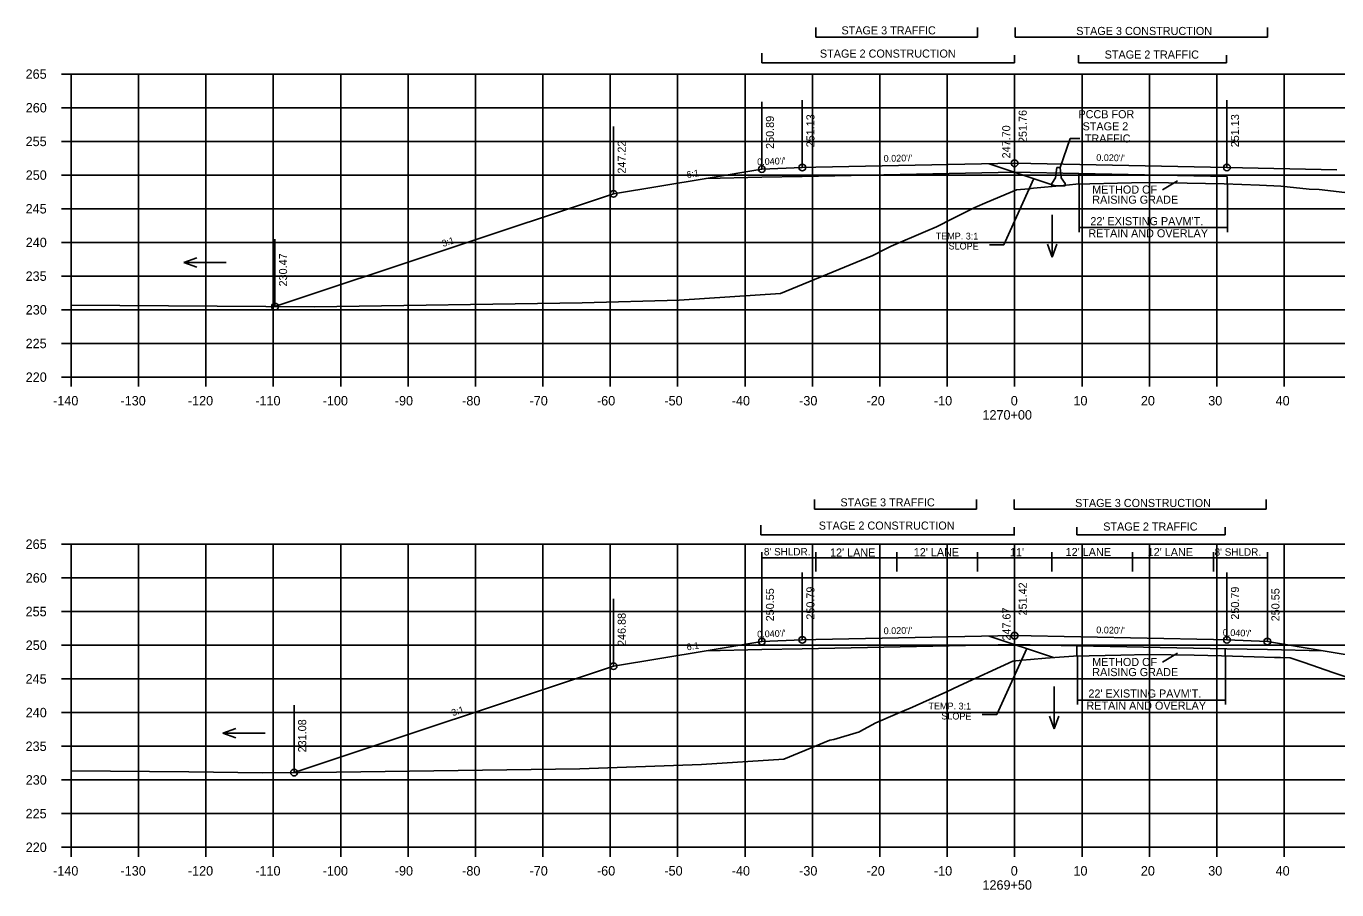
# Model space of a CAD drawing. Extents: x 1342547 to 1344156, y -1532351 to -1517216.
# Drawn here: x 1342556.2 to 1342750.7, y -1524230.6 to -1524102.4 of the extents above; entities that cross this region are included whole.
import ezdxf

# ---------------------------------------------------------------- set-up
doc = ezdxf.new("R2010")
doc.units = 0
for name, color, linetype in [('R_Alt Surface', 7, 'Continuous'), ('R_Axis', 7, 'Continuous'), ('R_Axis Annot', 7, 'Continuous'), ('R_Draft', 7, 'Continuous'), ('R_Drive', 7, 'Continuous'), ('R_Exist Surface', 7, 'Continuous'), ('R_Fin Surface', 7, 'Continuous'), ('R_Grid', 7, 'Continuous'), ('R_MOT', 7, 'Continuous'), ('R_No Plot', 7, 'Continuous'), ('R_Water', 7, 'Continuous'), ('R_Xsect Elev', 7, 'Continuous'), ('R_Xsect Slope', 7, 'Continuous')]:
    doc.layers.add(name, color=color, linetype=linetype)

msp = doc.modelspace()

# ---------------------------------------------------------------- linework, layer by layer
at = {"layer": 'R_Alt Surface'}
for p, q in [((1342712.41, -1524124.27), (1342702.87, -1524124.08)), ((1342712.12, -1524194.41), (1342702.87, -1524194.22))]:
    msp.add_line(p, q, dxfattribs=at)
for points in [[(1342665.37, -1524124.83), (1342671.37, -1524124.71), (1342702.87, -1524124.08)], [(1342734.37, -1524124.71), (1342712.42, -1524124.27)], [(1342657.09, -1524125), (1342665.37, -1524124.83)], [(1342665.37, -1524194.97), (1342671.37, -1524194.85), (1342702.87, -1524194.22)], [(1342740.37, -1524194.97), (1342734.37, -1524194.85), (1342712.12, -1524194.41)], [(1342657.09, -1524195.14), (1342665.37, -1524194.97)], [(1342740.37, -1524194.97), (1342748.64, -1524195.14)]]:
    msp.add_lwpolyline(points, dxfattribs=at)
at = {"layer": 'R_Axis'}
for p, q in [((1342561.47, -1524109.51), (1342562.87, -1524109.51)), ((1342562.87, -1524154.51), (1342562.87, -1524109.51)), ((1342561.47, -1524114.51), (1342562.87, -1524114.51)), ((1342561.47, -1524119.51), (1342562.87, -1524119.51)), ((1342561.47, -1524124.51), (1342562.87, -1524124.51)), ((1342561.47, -1524129.51), (1342562.87, -1524129.51)), ((1342561.47, -1524134.51), (1342562.87, -1524134.51)), ((1342561.47, -1524139.51), (1342562.87, -1524139.51)), ((1342561.47, -1524144.51), (1342562.87, -1524144.51)), ((1342561.47, -1524149.51), (1342562.87, -1524149.51)), ((1342561.47, -1524154.51), (1342562.87, -1524154.51)), ((1342562.87, -1524154.51), (1342842.87, -1524154.51)), ((1342562.87, -1524155.91), (1342562.87, -1524154.51)), ((1342572.87, -1524155.91), (1342572.87, -1524154.51)), ((1342582.87, -1524155.91), (1342582.87, -1524154.51)), ((1342592.87, -1524155.91), (1342592.87, -1524154.51)), ((1342602.87, -1524155.91), (1342602.87, -1524154.51)), ((1342612.87, -1524155.91), (1342612.87, -1524154.51)), ((1342622.87, -1524155.91), (1342622.87, -1524154.51)), ((1342632.87, -1524155.91), (1342632.87, -1524154.51)), ((1342642.87, -1524155.91), (1342642.87, -1524154.51)), ((1342652.87, -1524155.91), (1342652.87, -1524154.51)), ((1342662.87, -1524155.91), (1342662.87, -1524154.51)), ((1342672.87, -1524155.91), (1342672.87, -1524154.51)), ((1342682.87, -1524155.91), (1342682.87, -1524154.51)), ((1342692.87, -1524155.91), (1342692.87, -1524154.51)), ((1342702.87, -1524155.91), (1342702.87, -1524154.51)), ((1342712.87, -1524155.91), (1342712.87, -1524154.51)), ((1342722.87, -1524155.91), (1342722.87, -1524154.51)), ((1342732.87, -1524155.91), (1342732.87, -1524154.51)), ((1342742.87, -1524155.91), (1342742.87, -1524154.51)), ((1342561.47, -1524179.31), (1342562.87, -1524179.31)), ((1342562.87, -1524224.31), (1342562.87, -1524179.31)), ((1342561.47, -1524184.31), (1342562.87, -1524184.31)), ((1342561.47, -1524189.31), (1342562.87, -1524189.31)), ((1342561.47, -1524194.31), (1342562.87, -1524194.31)), ((1342561.47, -1524199.31), (1342562.87, -1524199.31)), ((1342561.47, -1524204.31), (1342562.87, -1524204.31)), ((1342561.47, -1524209.31), (1342562.87, -1524209.31)), ((1342561.47, -1524214.31), (1342562.87, -1524214.31)), ((1342561.47, -1524219.31), (1342562.87, -1524219.31)), ((1342561.47, -1524224.31), (1342562.87, -1524224.31)), ((1342562.87, -1524224.31), (1342842.87, -1524224.31)), ((1342562.87, -1524225.71), (1342562.87, -1524224.31)), ((1342572.87, -1524225.71), (1342572.87, -1524224.31)), ((1342582.87, -1524225.71), (1342582.87, -1524224.31)), ((1342592.87, -1524225.71), (1342592.87, -1524224.31)), ((1342602.87, -1524225.71), (1342602.87, -1524224.31)), ((1342612.87, -1524225.71), (1342612.87, -1524224.31)), ((1342622.87, -1524225.71), (1342622.87, -1524224.31)), ((1342632.87, -1524225.71), (1342632.87, -1524224.31)), ((1342642.87, -1524225.71), (1342642.87, -1524224.31)), ((1342652.87, -1524225.71), (1342652.87, -1524224.31)), ((1342662.87, -1524225.71), (1342662.87, -1524224.31)), ((1342672.87, -1524225.71), (1342672.87, -1524224.31)), ((1342682.87, -1524225.71), (1342682.87, -1524224.31)), ((1342692.87, -1524225.71), (1342692.87, -1524224.31)), ((1342702.87, -1524225.71), (1342702.87, -1524224.31)), ((1342712.87, -1524225.71), (1342712.87, -1524224.31)), ((1342722.87, -1524225.71), (1342722.87, -1524224.31)), ((1342732.87, -1524225.71), (1342732.87, -1524224.31)), ((1342742.87, -1524225.71), (1342742.87, -1524224.31))]:
    msp.add_line(p, q, dxfattribs=at)
at = {"layer": 'R_Draft'}
for p, q in [((1342673.37, -1524104.04), (1342673.37, -1524102.61)), ((1342697.37, -1524104.04), (1342697.37, -1524102.61)), ((1342702.95, -1524104.04), (1342702.95, -1524102.61)), ((1342740.37, -1524104.04), (1342740.37, -1524102.61)), ((1342697.37, -1524104.04), (1342673.37, -1524104.04)), ((1342740.37, -1524104.04), (1342702.95, -1524104.04)), ((1342665.35, -1524107.83), (1342665.35, -1524106.4)), ((1342702.87, -1524107.83), (1342702.87, -1524106.69)), ((1342712.33, -1524107.83), (1342712.33, -1524106.69)), ((1342734.33, -1524107.83), (1342734.33, -1524106.69)), ((1342702.87, -1524107.83), (1342665.35, -1524107.83)), ((1342734.33, -1524107.83), (1342712.33, -1524107.83)), ((1342699.09, -1524122.82), (1342709.05, -1524126.14)), ((1342712.41, -1524124.27), (1342712.41, -1524125.86)), ((1342712.47, -1524125.79), (1342712.47, -1524132.99)), ((1342734.41, -1524124.71), (1342734.41, -1524125.85)), ((1342734.47, -1524125.79), (1342734.47, -1524132.99)), ((1342712.47, -1524132.31), (1342734.47, -1524132.31)), ((1342673.2, -1524174.12), (1342673.2, -1524172.68)), ((1342697.2, -1524174.12), (1342697.2, -1524172.68)), ((1342702.78, -1524174.12), (1342702.78, -1524172.68)), ((1342740.2, -1524174.12), (1342740.2, -1524172.68)), ((1342697.2, -1524174.12), (1342673.2, -1524174.12)), ((1342740.2, -1524174.12), (1342702.78, -1524174.12)), ((1342665.19, -1524177.91), (1342665.19, -1524176.48)), ((1342702.78, -1524178.01), (1342702.78, -1524176.77)), ((1342712.11, -1524177.91), (1342712.11, -1524176.77)), ((1342734.11, -1524177.91), (1342734.11, -1524176.77)), ((1342702.78, -1524177.91), (1342665.19, -1524177.91)), ((1342734.11, -1524177.91), (1342712.11, -1524177.91)), ((1342699.09, -1524192.96), (1342708.65, -1524196.15)), ((1342712.12, -1524194.41), (1342712.12, -1524195.92)), ((1342712.18, -1524195.92), (1342712.18, -1524203.12)), ((1342734.12, -1524194.85), (1342734.12, -1524195.88)), ((1342734.18, -1524195.92), (1342734.18, -1524203.12)), ((1342712.18, -1524202.45), (1342734.18, -1524202.45))]:
    msp.add_line(p, q, dxfattribs=at)
for points in [[(1342711.11, -1524119.1), (1342709.62, -1524123.36)], [(1342711.11, -1524119.1), (1342712.55, -1524119.1)]]:
    msp.add_lwpolyline(points, dxfattribs=at)
at = {"layer": 'R_Drive'}
msp.add_line((1342734.37, -1524123.38), (1342750.68, -1524123.71), dxfattribs=at)
at = {"layer": 'R_Exist Surface'}
for points in [[(1342668.14, -1524142.1), (1342681.81, -1524136.46), (1342683.57, -1524135.56), (1342684.54, -1524135.05), (1342689.67, -1524132.9), (1342691.26, -1524132.17), (1342693.68, -1524130.95), (1342696.96, -1524129.32), (1342698.78, -1524128.53), (1342703.15, -1524126.69), (1342704.97, -1524126.55), (1342705.68, -1524126.47), (1342710.09, -1524126.04), (1342711.96, -1524125.88), (1342720.23, -1524125.67), (1342722.98, -1524125.6), (1342725.72, -1524125.66), (1342733.94, -1524125.83), (1342739.22, -1524126.02), (1342742.39, -1524126.14), (1342742.39, -1524126.14), (1342746.57, -1524126.6), (1342748.04, -1524126.63), (1342751.86, -1524127.09)], [(1342562.87, -1524143.84), (1342599, -1524144.07), (1342638.68, -1524143.49), (1342653.11, -1524143.1), (1342668.14, -1524142.1)], [(1342668.64, -1524211.22), (1342675.45, -1524208.41), (1342676.04, -1524208.29), (1342679.87, -1524207.15), (1342679.88, -1524207.14), (1342682.27, -1524205.82), (1342685.13, -1524204.61), (1342686.89, -1524203.86), (1342687.25, -1524203.71), (1342692.66, -1524201.29), (1342694.64, -1524200.36), (1342702.6, -1524196.66), (1342703.98, -1524196.51), (1342705.21, -1524196.42), (1342707.46, -1524196.24), (1342711.6, -1524195.93), (1342718.65, -1524195.78), (1342722.66, -1524195.68), (1342729.49, -1524195.8), (1342733.56, -1524195.87), (1342738.4, -1524196.04), (1342741.44, -1524196.14), (1342742.31, -1524196.14), (1342743.75, -1524196.18), (1342745.81, -1524196.89), (1342750.1, -1524198.37), (1342752.78, -1524199.27)], [(1342562.87, -1524212.98), (1342580.32, -1524213.11), (1342591.27, -1524213.26), (1342602.26, -1524213.17), (1342638.37, -1524212.66), (1342656.4, -1524212.03), (1342668.64, -1524211.22)]]:
    msp.add_lwpolyline(points, dxfattribs=at)
at = {"layer": 'R_Fin Surface'}
for points in [[(1342593.12, -1524144.04), (1342643.37, -1524127.29), (1342657.09, -1524125), (1342665.37, -1524123.62), (1342671.37, -1524123.38), (1342673.37, -1524123.34), (1342702.87, -1524122.75), (1342734.37, -1524123.38)], [(1342595.96, -1524213.22), (1342643.37, -1524197.42), (1342657.09, -1524195.14), (1342665.37, -1524193.76), (1342671.37, -1524193.52), (1342673.37, -1524193.48), (1342702.87, -1524192.89), (1342732.37, -1524193.48), (1342734.37, -1524193.52), (1342740.37, -1524193.76), (1342748.64, -1524195.14), (1342762.37, -1524197.42), (1342806.13, -1524212.01)]]:
    msp.add_lwpolyline(points, dxfattribs=at)
at = {"layer": 'R_Grid'}
for p, q in [((1342562.87, -1524109.51), (1342842.87, -1524109.51)), ((1342562.87, -1524154.51), (1342562.87, -1524109.51)), ((1342572.87, -1524154.51), (1342572.87, -1524109.51)), ((1342582.87, -1524154.51), (1342582.87, -1524109.51)), ((1342592.87, -1524154.51), (1342592.87, -1524109.51)), ((1342602.87, -1524154.51), (1342602.87, -1524109.51)), ((1342612.87, -1524154.51), (1342612.87, -1524109.51)), ((1342622.87, -1524154.51), (1342622.87, -1524109.51)), ((1342632.87, -1524154.51), (1342632.87, -1524109.51)), ((1342642.87, -1524154.51), (1342642.87, -1524109.51)), ((1342652.87, -1524154.51), (1342652.87, -1524109.51)), ((1342662.87, -1524154.51), (1342662.87, -1524109.51)), ((1342672.87, -1524154.51), (1342672.87, -1524109.51)), ((1342682.87, -1524154.51), (1342682.87, -1524109.51)), ((1342692.87, -1524154.51), (1342692.87, -1524109.51)), ((1342702.87, -1524154.51), (1342702.87, -1524109.51)), ((1342712.87, -1524154.51), (1342712.87, -1524109.51)), ((1342722.87, -1524154.51), (1342722.87, -1524109.51)), ((1342732.87, -1524154.51), (1342732.87, -1524109.51)), ((1342742.87, -1524154.51), (1342742.87, -1524109.51)), ((1342562.87, -1524114.51), (1342842.87, -1524114.51)), ((1342562.87, -1524119.51), (1342842.87, -1524119.51)), ((1342562.87, -1524124.51), (1342842.87, -1524124.51)), ((1342562.87, -1524129.51), (1342842.87, -1524129.51)), ((1342562.87, -1524134.51), (1342842.87, -1524134.51)), ((1342562.87, -1524139.51), (1342842.87, -1524139.51)), ((1342562.87, -1524144.51), (1342842.87, -1524144.51)), ((1342562.87, -1524149.51), (1342842.87, -1524149.51)), ((1342562.87, -1524154.51), (1342842.87, -1524154.51)), ((1342562.87, -1524179.31), (1342842.87, -1524179.31)), ((1342562.87, -1524224.31), (1342562.87, -1524179.31)), ((1342572.87, -1524224.31), (1342572.87, -1524179.31)), ((1342582.87, -1524224.31), (1342582.87, -1524179.31)), ((1342592.87, -1524224.31), (1342592.87, -1524179.31)), ((1342602.87, -1524224.31), (1342602.87, -1524179.31)), ((1342612.87, -1524224.31), (1342612.87, -1524179.31)), ((1342622.87, -1524224.31), (1342622.87, -1524179.31)), ((1342632.87, -1524224.31), (1342632.87, -1524179.31)), ((1342642.87, -1524224.31), (1342642.87, -1524179.31)), ((1342652.87, -1524224.31), (1342652.87, -1524179.31)), ((1342662.87, -1524224.31), (1342662.87, -1524179.31)), ((1342672.87, -1524224.31), (1342672.87, -1524179.31)), ((1342682.87, -1524224.31), (1342682.87, -1524179.31)), ((1342692.87, -1524224.31), (1342692.87, -1524179.31)), ((1342702.87, -1524224.31), (1342702.87, -1524179.31)), ((1342712.87, -1524224.31), (1342712.87, -1524179.31)), ((1342722.87, -1524224.31), (1342722.87, -1524179.31)), ((1342732.87, -1524224.31), (1342732.87, -1524179.31)), ((1342742.87, -1524224.31), (1342742.87, -1524179.31)), ((1342562.87, -1524184.31), (1342842.87, -1524184.31)), ((1342562.87, -1524189.31), (1342842.87, -1524189.31)), ((1342562.87, -1524194.31), (1342842.87, -1524194.31)), ((1342562.87, -1524199.31), (1342842.87, -1524199.31)), ((1342562.87, -1524204.31), (1342842.87, -1524204.31)), ((1342562.87, -1524209.31), (1342842.87, -1524209.31)), ((1342562.87, -1524214.31), (1342842.87, -1524214.31)), ((1342562.87, -1524219.31), (1342842.87, -1524219.31)), ((1342562.87, -1524224.31), (1342842.87, -1524224.31))]:
    msp.add_line(p, q, dxfattribs=at)
at = {"layer": 'R_MOT'}
for p, q in [((1342708.96, -1524124.94), (1342709.12, -1524123.36)), ((1342709.37, -1524123.36), (1342709.12, -1524123.36)), ((1342709.62, -1524123.36), (1342709.37, -1524123.36)), ((1342709.79, -1524124.94), (1342709.62, -1524123.36)), ((1342708.37, -1524126.11), (1342708.38, -1524125.78)), ((1342710.37, -1524126.11), (1342708.37, -1524126.11)), ((1342708.38, -1524125.78), (1342708.96, -1524124.94)), ((1342710.38, -1524125.78), (1342709.79, -1524124.94)), ((1342710.37, -1524126.11), (1342710.38, -1524125.78))]:
    msp.add_line(p, q, dxfattribs=at)
at = {"layer": 'R_No Plot'}
for centre in [(1342702.87, -1524122.75), (1342665.37, -1524123.62), (1342671.37, -1524123.38), (1342734.37, -1524123.38), (1342643.37, -1524127.29), (1342593.12, -1524144.04), (1342702.87, -1524192.89), (1342665.37, -1524193.76), (1342671.37, -1524193.52), (1342734.37, -1524193.52), (1342740.37, -1524193.76), (1342643.37, -1524197.42), (1342595.96, -1524213.22)]:
    msp.add_circle(centre, 0.5, dxfattribs=at)
at = {"layer": 'R_Water'}
for p, q in [((1342708.45, -1524130.42), (1342708.45, -1524136.7)), ((1342708.45, -1524136.7), (1342707.75, -1524134.78)), ((1342708.45, -1524136.7), (1342709.15, -1524134.78)), ((1342579.61, -1524137.49), (1342581.54, -1524136.79)), ((1342585.9, -1524137.49), (1342579.61, -1524137.49)), ((1342579.61, -1524137.49), (1342581.54, -1524138.19)), ((1342708.73, -1524200.46), (1342708.73, -1524206.74)), ((1342708.73, -1524206.74), (1342708.03, -1524204.82)), ((1342708.73, -1524206.74), (1342709.43, -1524204.82)), ((1342585.4, -1524207.36), (1342587.32, -1524206.66)), ((1342591.68, -1524207.36), (1342585.4, -1524207.36)), ((1342585.4, -1524207.36), (1342587.32, -1524208.06))]:
    msp.add_line(p, q, dxfattribs=at)
at = {"layer": 'R_Xsect Elev'}
for p, q in [((1342702.87, -1524122.75), (1342702.87, -1524112.75)), ((1342665.37, -1524123.62), (1342665.37, -1524113.62)), ((1342671.37, -1524123.38), (1342671.37, -1524113.38)), ((1342734.37, -1524123.38), (1342734.37, -1524113.38)), ((1342702.87, -1524126.81), (1342702.87, -1524116.81)), ((1342643.37, -1524127.29), (1342643.37, -1524117.29)), ((1342705.74, -1524125.04), (1342701.27, -1524134.84)), ((1342727.05, -1524125.35), (1342724.83, -1524126.69)), ((1342593.12, -1524144.04), (1342593.12, -1524134.04)), ((1342701.27, -1524134.84), (1342699.13, -1524134.84)), ((1342665.37, -1524193.76), (1342665.37, -1524180.51)), ((1342673.37, -1524183.37), (1342673.37, -1524180.51)), ((1342685.37, -1524183.37), (1342685.37, -1524180.51)), ((1342697.37, -1524183.37), (1342697.37, -1524180.51)), ((1342708.37, -1524183.37), (1342708.37, -1524180.51)), ((1342720.37, -1524183.37), (1342720.37, -1524180.51)), ((1342732.37, -1524183.37), (1342732.37, -1524180.51)), ((1342740.37, -1524193.76), (1342740.37, -1524180.51)), ((1342740.37, -1524181.36), (1342665.37, -1524181.36)), ((1342702.87, -1524192.89), (1342702.87, -1524182.89)), ((1342665.37, -1524193.76), (1342665.37, -1524183.76)), ((1342665.37, -1524193.76), (1342665.37, -1524183.76)), ((1342671.37, -1524193.52), (1342671.37, -1524183.52)), ((1342734.37, -1524193.52), (1342734.37, -1524183.52)), ((1342740.37, -1524193.76), (1342740.37, -1524183.76)), ((1342740.37, -1524193.76), (1342740.37, -1524183.76)), ((1342702.87, -1524196.63), (1342702.87, -1524186.63)), ((1342643.37, -1524197.42), (1342643.37, -1524187.42)), ((1342704.67, -1524194.82), (1342700.21, -1524204.62)), ((1342727.05, -1524195.49), (1342724.83, -1524196.83)), ((1342595.96, -1524213.22), (1342595.96, -1524203.22)), ((1342595.96, -1524213.22), (1342595.96, -1524203.22)), ((1342700.21, -1524204.62), (1342698.06, -1524204.62))]:
    msp.add_line(p, q, dxfattribs=at)

# ---------------------------------------------------------------- texts
at = {"layer": 'R_Axis Annot'}
for s, p in [('265', (1342556.12, -1524110.21)), ('260', (1342556.14, -1524115.21)), ('255', (1342556.12, -1524120.21)), ('250', (1342556.14, -1524125.21)), ('245', (1342556.12, -1524130.21)), ('240', (1342556.14, -1524135.21)), ('235', (1342556.12, -1524140.21)), ('230', (1342556.14, -1524145.21)), ('225', (1342556.12, -1524150.21)), ('220', (1342556.14, -1524155.21)), ('-140', (1342560.2, -1524158.71)), ('-130', (1342570.2, -1524158.71)), ('-120', (1342580.2, -1524158.71)), ('-110', (1342590.2, -1524158.71)), ('-100', (1342600.2, -1524158.71)), ('-90', (1342610.9, -1524158.71)), ('-80', (1342620.9, -1524158.71)), ('-70', (1342630.9, -1524158.71)), ('-60', (1342640.9, -1524158.71)), ('-50', (1342650.9, -1524158.71)), ('-40', (1342660.9, -1524158.71)), ('-30', (1342670.9, -1524158.71)), ('-20', (1342680.9, -1524158.71)), ('-10', (1342690.9, -1524158.71)), ('0', (1342702.3, -1524158.71)), ('10', (1342711.6, -1524158.71)), ('20', (1342721.6, -1524158.71)), ('30', (1342731.6, -1524158.71)), ('40', (1342741.6, -1524158.71)), ('1270+00', (1342698.1, -1524160.81)), ('265', (1342556.12, -1524180.01)), ('260', (1342556.14, -1524185.01)), ('255', (1342556.12, -1524190.01)), ('250', (1342556.14, -1524195.01)), ('245', (1342556.12, -1524200.01)), ('240', (1342556.14, -1524205.01)), ('235', (1342556.12, -1524210.01)), ('230', (1342556.14, -1524215.01)), ('225', (1342556.12, -1524220.01)), ('220', (1342556.14, -1524225.01)), ('-140', (1342560.2, -1524228.51)), ('-130', (1342570.2, -1524228.51)), ('-120', (1342580.2, -1524228.51)), ('-110', (1342590.2, -1524228.51)), ('-100', (1342600.2, -1524228.51)), ('-90', (1342610.9, -1524228.51)), ('-80', (1342620.9, -1524228.51)), ('-70', (1342630.9, -1524228.51)), ('-60', (1342640.9, -1524228.51)), ('-50', (1342650.9, -1524228.51)), ('-40', (1342660.9, -1524228.51)), ('-30', (1342670.9, -1524228.51)), ('-20', (1342680.9, -1524228.51)), ('-10', (1342690.9, -1524228.51)), ('0', (1342702.3, -1524228.51)), ('10', (1342711.6, -1524228.51)), ('20', (1342721.6, -1524228.51)), ('30', (1342731.6, -1524228.51)), ('40', (1342741.6, -1524228.51)), ('1269+50', (1342698.1, -1524230.61))]:
    msp.add_text(s, height=1.4, dxfattribs=at).set_placement(p)
at = {"layer": 'R_Draft'}
for s, p in [('STAGE 3 TRAFFIC', (1342677.18, -1524103.62)), ('STAGE 3 CONSTRUCTION', (1342712.02, -1524103.71)), ('STAGE 2 CONSTRUCTION', (1342673.98, -1524107.07)), ('STAGE 2 TRAFFIC', (1342716.23, -1524107.21)), ('PCCB FOR', (1342712.34, -1524116.07)), ('STAGE 2', (1342712.95, -1524117.87)), ('TRAFFIC', (1342713.29, -1524119.67)), ("22' EXISTING PAVM'T.", (1342714.11, -1524131.95)), ('RETAIN AND OVERLAY', (1342713.82, -1524133.75)), ('STAGE 3 TRAFFIC', (1342677.02, -1524173.7)), ('STAGE 3 CONSTRUCTION', (1342711.85, -1524173.79)), ('STAGE 2 CONSTRUCTION', (1342673.81, -1524177.15)), ('STAGE 2 TRAFFIC', (1342716.02, -1524177.29)), ("22' EXISTING PAVM'T.", (1342713.82, -1524202.08)), ('RETAIN AND OVERLAY', (1342713.53, -1524203.88))]:
    msp.add_text(s, height=1.2, dxfattribs=at).set_placement(p)
at = {"layer": 'R_Xsect Elev'}
for s, p in [('251.76', (1342704.67, -1524119.75)), ('250.89', (1342667.17, -1524120.62)), ('251.13', (1342673.17, -1524120.38)), ('251.13', (1342736.17, -1524120.38)), ('247.70', (1342702.23, -1524122.03)), ('247.22', (1342645.17, -1524124.29)), ('230.47', (1342594.92, -1524141.04)), ('250.55', (1342667.17, -1524190.76)), ('250.79', (1342673.17, -1524190.52)), ('251.42', (1342704.67, -1524189.89)), ('250.79', (1342736.17, -1524190.52)), ('250.55', (1342742.17, -1524190.76)), ('247.67', (1342702.27, -1524193.63)), ('246.88', (1342645.17, -1524194.42)), ('231.08', (1342597.76, -1524210.22))]:
    msp.add_text(s, height=1.2, rotation=90, dxfattribs=at).set_placement(p)
for s, height, p in [('METHOD OF ', 1.2, (1342714.39, -1524127.26)), ('RAISING GRADE', 1.2, (1342714.39, -1524128.76)), ("8' SHLDR.", 1.1, (1342665.67, -1524180.98)), ("12' LANE", 1.2, (1342675.48, -1524181.15)), ("12' LANE", 1.2, (1342687.91, -1524181.1)), ("11'", 1.2, (1342702.18, -1524181.1)), ("12' LANE", 1.2, (1342710.44, -1524181.07)), ("12' LANE", 1.2, (1342722.61, -1524181.08)), ("8' SHLDR.", 1.1, (1342732.54, -1524181.02)), ('METHOD OF ', 1.2, (1342714.39, -1524197.4)), ('RAISING GRADE', 1.2, (1342714.39, -1524198.9))]:
    msp.add_text(s, height=height, dxfattribs=at).set_placement(p)
at = {"layer": 'R_Xsect Slope'}
for s, rotation, p in [("0.040'/'", 2.2906, (1342664.69, -1524123.05)), ("0.020'/'", 1.1458, (1342683.45, -1524122.54)), ("0.020'/'", 358.8542, (1342714.98, -1524122.39)), ('6:1', 9.4623, (1342654.28, -1524124.96)), ('3:1', 18.4349, (1342618.08, -1524135.19)), ('TEMP. 3:1', 359.6242, (1342691.16, -1524134.04)), ('SLOPE', 359.6242, (1342693.07, -1524135.55)), ("0.040'/'", 2.2906, (1342664.69, -1524193.18)), ("0.020'/'", 1.1458, (1342683.45, -1524192.68)), ("0.020'/'", 358.8542, (1342714.98, -1524192.53)), ("0.040'/'", 357.7085, (1342733.74, -1524192.89)), ('6:1', 9.4623, (1342654.28, -1524195.1)), ('3:1', 18.4349, (1342619.51, -1524204.85)), ('TEMP. 3:1', 359.6242, (1342690.09, -1524203.82)), ('SLOPE', 359.6242, (1342692, -1524205.33))]:
    msp.add_text(s, height=1, rotation=rotation, dxfattribs=at).set_placement(p)

doc.saveas('drawing.dxf')
